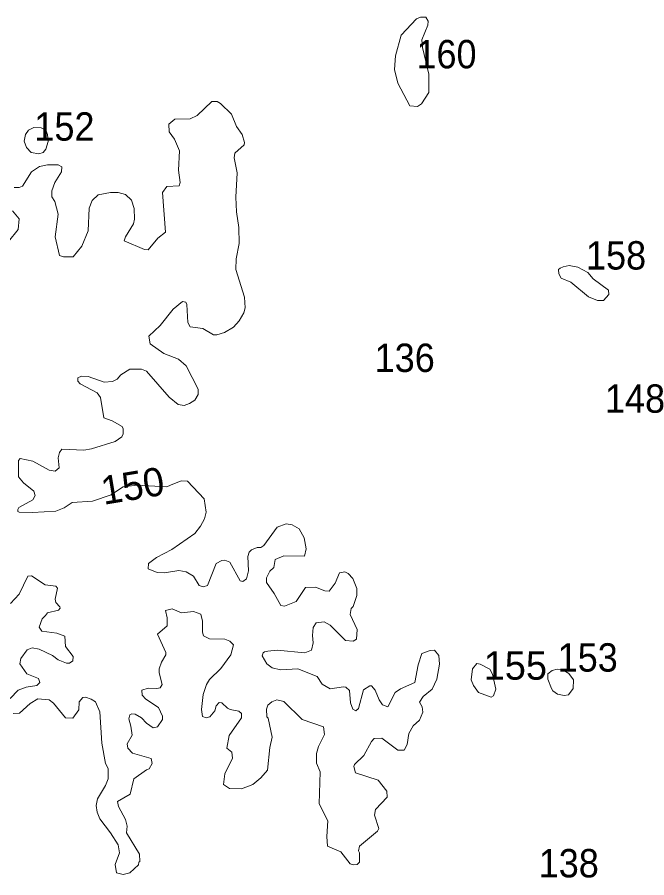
# Model space of a CAD drawing. Extents: x 499.9 to 555.3, y 9281.5 to 9336.8.
# Drawn here: x 528.553 to 532.104, y 9326.195 to 9331.048 of the extents above; entities that cross this region are included whole.
import ezdxf
from ezdxf.enums import TextEntityAlignment as Align

# ---------------------------------------------------------------- set-up
doc = ezdxf.new("R2010")
doc.units = 0
doc.header["$LTSCALE"] = 0.064
doc.layers.add('2', color=7, linetype='Continuous', lineweight=13)
doc.layers.add('21', color=7, linetype='Continuous')
doc.layers.add('61', color=7, linetype='Continuous')

msp = doc.modelspace()

# ---------------------------------------------------------------- linework, layer by layer
at = {"layer": '2'}
for points in [[(530.8757, 9330.6238), (530.8743, 9330.728), (530.8386, 9330.8774), (530.8355, 9330.92), (530.8688, 9331.0033), (530.8706, 9331.0255), (530.8577, 9331.0481), (530.827, 9331.0484), (530.8057, 9331.0389), (530.7179, 9330.9474), (530.6864, 9330.8297), (530.6815, 9330.7533), (530.7006, 9330.6762), (530.7672, 9330.548), (530.8107, 9330.5457), (530.8344, 9330.5592)], [(528.6326, 9330.2858), (528.6057, 9330.3144), (528.593, 9330.3488), (528.5994, 9330.3861), (528.6177, 9330.4117), (528.6477, 9330.4267), (528.6882, 9330.4253), (528.714, 9330.4112), (528.7242, 9330.3878), (528.7286, 9330.3476), (528.7152, 9330.3046), (528.7006, 9330.2864), (528.6747, 9330.2773)], [(531.8026, 9329.5739), (531.7707, 9329.6096), (531.7153, 9329.6396), (531.6671, 9329.6477), (531.6325, 9329.6416), (531.6157, 9329.6331), (531.6068, 9329.6249), (531.6072, 9329.6021), (531.621, 9329.5765), (531.6753, 9329.5536), (531.7757, 9329.4712), (531.8252, 9329.4508), (531.8594, 9329.4507), (531.8903, 9329.4845), (531.8881, 9329.51)], [(531.1544, 9327.2406), (531.1277, 9327.279), (531.1143, 9327.3113), (531.1216, 9327.3738), (531.145, 9327.4034), (531.1644, 9327.4004), (531.2197, 9327.3714), (531.2343, 9327.3434), (531.2522, 9327.2595), (531.2387, 9327.2212), (531.2262, 9327.2134)], [(531.6901, 9327.3125), (531.665, 9327.3478), (531.6304, 9327.3687), (531.5982, 9327.3724), (531.5713, 9327.3644), (531.5466, 9327.3457), (531.5466, 9327.315), (531.5663, 9327.2621), (531.5736, 9327.2502), (531.6001, 9327.2303), (531.6376, 9327.2231), (531.6633, 9327.2278), (531.6881, 9327.2628)]]:
    msp.add_lwpolyline(points, close=True, dxfattribs=at)
for points in [[(529.5289, 9329.3018), (529.6006, 9329.2928), (529.6597, 9329.2567), (529.6788, 9329.2566), (529.7226, 9329.2706), (529.7725, 9329.2996), (529.8045, 9329.3362), (529.8314, 9329.3807), (529.8393, 9329.4092), (529.8346, 9329.4697), (529.787, 9329.6248), (529.7885, 9329.6854), (529.8043, 9329.7721), (529.8029, 9329.862), (529.7902, 9329.9505), (529.7871, 9330.0337), (529.7933, 9330.17), (529.7761, 9330.2554), (529.7806, 9330.2823), (529.8325, 9330.3279), (529.8358, 9330.3427), (529.8219, 9330.3864), (529.7909, 9330.4327), (529.7613, 9330.501), (529.7004, 9330.5618), (529.6803, 9330.5725), (529.651, 9330.5726), (529.5682, 9330.4945), (529.5283, 9330.4757), (529.442, 9330.4738), (529.4093, 9330.445), (529.4102, 9330.4025), (529.4399, 9330.361), (529.4686, 9330.295), (529.4624, 9330.1859), (529.4729, 9330.1167), (529.4671, 9330.0981), (529.3978, 9330.093), (529.3722, 9330.0592), (529.3888, 9329.8366), (529.3472, 9329.8017), (529.2928, 9329.7374), (529.2712, 9329.7384), (529.1572, 9329.7866), (529.1636, 9329.8105), (529.2084, 9329.883), (529.2156, 9329.9097), (529.2138, 9329.9693), (529.1989, 9330.0161), (529.1637, 9330.0484), (529.1225, 9330.06), (529.0803, 9330.0602), (529.0095, 9330.0459), (528.9756, 9330.0139), (528.9594, 9329.9719), (528.9543, 9329.8446), (528.9173, 9329.7579), (528.869, 9329.6964), (528.8147, 9329.6972), (528.7921, 9329.7049), (528.7684, 9329.8103), (528.7843, 9329.937), (528.7657, 9330.0093), (528.7495, 9330.035), (528.7493, 9330.0696), (528.7653, 9330.1159), (528.8034, 9330.1771), (528.806, 9330.2047), (528.7853, 9330.216), (528.7246, 9330.2161), (528.6785, 9330.2063), (528.6343, 9330.1758), (528.5837, 9330.0955), (528.5639, 9330.0873), (528.5361, 9330.088)], [(528.5273, 9329.9569), (528.5641, 9329.9112), (528.5593, 9329.8511), (528.4481, 9329.7163), (528.4021, 9329.6433), (528.3834, 9329.5374)], [(529.8621, 9328.0318), (529.854, 9328.0079), (529.8587, 9327.9271), (529.8469, 9327.8814), (529.8257, 9327.8659), (529.8104, 9327.8699), (529.7529, 9327.9753), (529.7243, 9327.9863), (529.7069, 9327.9843), (529.6758, 9327.9669), (529.6259, 9327.8434), (529.6014, 9327.8356), (529.5804, 9327.8434), (529.5475, 9327.8961), (529.5069, 9327.9209), (529.4648, 9327.9274), (529.3835, 9327.9149), (529.3431, 9327.9163), (529.2918, 9327.9367), (529.2942, 9327.9672), (529.3389, 9328.0011), (529.4248, 9328.0473), (529.5545, 9328.1377), (529.5868, 9328.1782), (529.6089, 9328.2195), (529.6183, 9328.2565), (529.6082, 9328.3322), (529.5143, 9328.4329), (529.4786, 9328.4341), (529.4185, 9328.4086), (529.3974, 9328.4003), (529.2276, 9328.4103), (529.1506, 9328.4002), (529.1243, 9328.384), (529.0828, 9328.3552), (528.9782, 9328.3187), (528.8632, 9328.311), (528.8184, 9328.2813), (528.7716, 9328.2635), (528.6387, 9328.2554), (528.5646, 9328.2572), (528.5576, 9328.2617), (528.5569, 9328.2719), (528.5624, 9328.2842), (528.6424, 9328.3271), (528.655, 9328.3518), (528.6466, 9328.3752), (528.5892, 9328.4235), (528.5606, 9328.457), (528.5616, 9328.549), (528.5695, 9328.5591), (528.641, 9328.5449), (528.7335, 9328.4943), (528.7666, 9328.4882), (528.7905, 9328.5075), (528.7846, 9328.5632), (528.7926, 9328.5933), (528.805, 9328.6129), (528.9283, 9328.6073), (528.9721, 9328.6135), (529.1066, 9328.6562), (529.1431, 9328.6825), (529.1512, 9328.6989), (529.1512, 9328.7264), (529.1447, 9328.7411), (529.0883, 9328.7725), (529.0422, 9328.7893), (529.0222, 9328.9029), (529.005, 9328.93), (528.9081, 9328.9818), (528.8961, 9328.9966), (528.8944, 9329.0143), (528.9156, 9329.0232), (528.9537, 9329.0223), (529.0447, 9328.991), (529.0901, 9328.9935), (529.1168, 9329.0067), (529.1383, 9329.0308), (529.1895, 9329.0634), (529.2545, 9329.0635), (529.2833, 9329.0529), (529.4113, 9328.9065), (529.4609, 9328.864), (529.4957, 9328.8591), (529.5251, 9328.8696), (529.5547, 9328.8895), (529.5735, 9328.9209), (529.5735, 9328.9509), (529.507, 9329.0821), (529.4623, 9329.1195), (529.3812, 9329.1521), (529.3036, 9329.2072), (529.2956, 9329.2491), (529.3599, 9329.31), (529.4334, 9329.4025)], [(529.4334, 9329.4025), (529.4865, 9329.4461), (529.5047, 9329.4406), (529.51, 9329.4285), (529.5159, 9329.3269), (529.5289, 9329.3018)], [(530.4554, 9326.8351), (530.5078, 9326.8851), (530.5512, 9326.9639), (530.5674, 9326.9805), (530.6097, 9326.9818), (530.6997, 9326.9143), (530.7355, 9326.9158), (530.7531, 9326.9464), (530.7612, 9327.0082), (530.7868, 9327.0519), (530.8216, 9327.0846), (530.8405, 9327.1301), (530.8378, 9327.159), (530.8225, 9327.1857), (530.8426, 9327.2181), (530.8943, 9327.2583), (530.9193, 9327.3148), (530.935, 9327.3994), (530.9315, 9327.4496), (530.9064, 9327.4789), (530.8817, 9327.4776), (530.8362, 9327.4593), (530.8148, 9327.396), (530.7957, 9327.2961), (530.7149, 9327.2605), (530.6854, 9327.2403), (530.6436, 9327.1597), (530.6137, 9327.1714), (530.5951, 9327.1982), (530.5731, 9327.2527), (530.5514, 9327.2774), (530.5426, 9327.2781), (530.5058, 9327.2559), (530.478, 9327.1498), (530.4631, 9327.1368), (530.4458, 9327.1471), (530.4333, 9327.1812), (530.427, 9327.251), (530.4061, 9327.27), (530.3933, 9327.2731), (530.3187, 9327.2609), (530.2742, 9327.2863), (530.2447, 9327.3307), (530.1353, 9327.373), (530.0377, 9327.3674), (529.9916, 9327.3789), (529.9619, 9327.4015), (529.9342, 9327.4479), (529.9397, 9327.4633), (529.9474, 9327.4697), (529.9666, 9327.474), (530.0201, 9327.4787), (530.1753, 9327.4646), (530.2126, 9327.4785), (530.2228, 9327.5209), (530.2184, 9327.5617), (530.2231, 9327.6068), (530.2386, 9327.6323), (530.2851, 9327.6391), (530.3184, 9327.6202), (530.4046, 9327.5329), (530.4482, 9327.5298), (530.4678, 9327.541), (530.4711, 9327.5949), (530.4318, 9327.68), (530.4364, 9327.7148), (530.449, 9327.7261), (530.4681, 9327.7866), (530.4679, 9327.8272), (530.4459, 9327.8822), (530.4203, 9327.9114), (530.4003, 9327.921), (530.371, 9327.9151), (530.3462, 9327.8576), (530.3126, 9327.812), (530.2882, 9327.8135), (530.2351, 9327.8351), (530.1794, 9327.8319), (530.1259, 9327.7542), (530.0602, 9327.7269), (530.0396, 9327.7311), (530.0034, 9327.7986), (529.9594, 9327.8602), (529.9596, 9327.8862), (529.9773, 9327.9238), (530.0002, 9327.9443), (530.0081, 9327.9904), (530.0563, 9328.0117), (530.1743, 9328.0089), (530.183, 9328.0501), (530.1717, 9328.1127), (530.1432, 9328.1628), (530.1047, 9328.1854), (530.071, 9328.1916), (530.0189, 9328.1735)], [(530.0189, 9328.1735), (529.9449, 9328.0699), (529.9276, 9328.0586), (529.9072, 9328.0577), (529.8753, 9328.0455), (529.8621, 9328.0318)], [(528.5147, 9327.7423), (528.5645, 9327.7955), (528.613, 9327.8963), (528.6339, 9327.8982), (528.7112, 9327.8467), (528.7705, 9327.839), (528.7805, 9327.8292), (528.767, 9327.7657), (528.7704, 9327.7476), (528.7944, 9327.723), (528.7961, 9327.7156), (528.7867, 9327.7039), (528.7237, 9327.6886), (528.7125, 9327.6741), (528.6949, 9327.6561), (528.6763, 9327.6092), (528.6922, 9327.5864), (528.7771, 9327.5757), (528.8212, 9327.5576), (528.826, 9327.5004), (528.8693, 9327.4432), (528.867, 9327.4192), (528.8479, 9327.4057), (528.8313, 9327.4058), (528.7851, 9327.4243), (528.7518, 9327.4488), (528.6768, 9327.4847), (528.638, 9327.4927), (528.6094, 9327.4816), (528.5729, 9327.4324), (528.5682, 9327.4025), (528.6085, 9327.346), (528.6726, 9327.3194), (528.6804, 9327.2964), (528.664, 9327.2799), (528.6037, 9327.2704), (528.5584, 9327.2541), (528.5142, 9327.2071)], [(529.2835, 9327.0671), (529.3209, 9327.0414), (529.3443, 9327.0461), (529.3729, 9327.0889), (529.3724, 9327.1064), (529.35, 9327.156), (529.2787, 9327.2026), (529.2582, 9327.2253), (529.2554, 9327.2543), (529.2911, 9327.2653), (529.3406, 9327.2623), (529.3596, 9327.267), (529.3718, 9327.2858), (529.3543, 9327.3516), (529.3541, 9327.3745), (529.367, 9327.4118), (529.3919, 9327.4535), (529.3922, 9327.4662), (529.3448, 9327.5693), (529.3982, 9327.6157), (529.3986, 9327.6617), (529.3896, 9327.7027), (529.4268, 9327.7127), (529.4795, 9327.6904), (529.5482, 9327.6966), (529.5896, 9327.6818), (529.599, 9327.6433), (529.5977, 9327.5797), (529.6034, 9327.5592), (529.6375, 9327.5425), (529.7239, 9327.5419), (529.753, 9327.5303), (529.7741, 9327.5082), (529.7589, 9327.4518), (529.7014, 9327.3758), (529.6383, 9327.3141), (529.6216, 9327.2861), (529.6024, 9327.2288), (529.593, 9327.1445), (529.5993, 9327.1042), (529.62, 9327.0971), (529.6398, 9327.1029), (529.6676, 9327.1365), (529.6762, 9327.1641), (529.6921, 9327.1834), (529.7066, 9327.182), (529.7393, 9327.1522), (529.7552, 9327.1446), (529.8024, 9327.1341), (529.8186, 9327.1213), (529.8178, 9327.0969), (529.7496, 9326.9976), (529.7362, 9326.9272), (529.7642, 9326.9037), (529.7675, 9326.8701), (529.7236, 9326.7807), (529.7177, 9326.7208), (529.7509, 9326.6986), (529.8192, 9326.6971), (529.8815, 9326.7216), (529.9279, 9326.7591), (529.9652, 9326.8015), (529.9776, 9326.9301), (529.9908, 9326.9888), (529.9687, 9327.0949), (529.9614, 9327.1032), (529.959, 9327.146), (529.9671, 9327.1682), (529.9901, 9327.1885), (530.0182, 9327.1987), (530.0575, 9327.1889), (530.1602, 9327.0887), (530.2802, 9327.0468), (530.2869, 9327.004), (530.2522, 9326.9358), (530.2422, 9326.8971), (530.2422, 9326.8413), (530.2612, 9326.7931), (530.2564, 9326.6129), (530.3058, 9326.5157), (530.2995, 9326.4291), (530.3025, 9326.3742), (530.3778, 9326.3414), (530.4309, 9326.2732), (530.4493, 9326.2678), (530.4699, 9326.2704), (530.4845, 9326.2826), (530.484, 9326.3362), (530.4777, 9326.3476), (530.4841, 9326.3732), (530.5845, 9326.459), (530.5923, 9326.4725), (530.569, 9326.548), (530.5736, 9326.5796), (530.6399, 9326.6494)], [(528.5298, 9327.1225), (528.5654, 9327.1239), (528.6262, 9327.1774), (528.6698, 9327.2054), (528.7339, 9327.1997), (528.7588, 9327.1809), (528.8249, 9327.0967), (528.8662, 9327.0964), (528.9015, 9327.1422), (528.9023, 9327.1872), (528.9239, 9327.2122), (528.9379, 9327.2142), (528.9714, 9327.2035), (528.9945, 9327.1868), (529.0203, 9327.131), (529.0299, 9326.9551), (529.0513, 9326.8407), (529.0672, 9326.8124), (529.0669, 9326.7529), (529.0517, 9326.7164), (529.0057, 9326.6398), (528.9978, 9326.6032), (529.0043, 9326.566), (529.0199, 9326.5286), (529.0803, 9326.4489), (529.1227, 9326.3803), (529.1312, 9326.3356), (529.1059, 9326.2694), (529.1126, 9326.2235), (529.1504, 9326.2137), (529.1877, 9326.2228), (529.238, 9326.2693), (529.2398, 9326.283), (529.2458, 9326.2864), (529.2422, 9326.3283), (529.17, 9326.4483), (529.174, 9326.4871), (529.165, 9326.5236), (529.1238, 9326.5982), (529.1189, 9326.6248), (529.1898, 9326.6672), (529.211, 9326.7527), (529.2818, 9326.8049), (529.2981, 9326.8105), (529.3153, 9326.84), (529.3089, 9326.8689), (529.2037, 9326.8977), (529.1765, 9326.926), (529.1731, 9326.9501), (529.2009, 9326.9999), (529.195, 9327.0513), (529.1826, 9327.0912)], [(529.1826, 9327.0912), (529.1886, 9327.1138), (529.1993, 9327.1206), (529.2179, 9327.1186), (529.2537, 9327.0982), (529.2835, 9327.0671)], [(530.6399, 9326.6494), (530.6379, 9326.6835), (530.5895, 9326.7462), (530.4621, 9326.7881), (530.4526, 9326.8236), (530.4554, 9326.8351)]]:
    msp.add_lwpolyline(points, dxfattribs=at)

# ---------------------------------------------------------------- texts
at = {"layer": '21', "width": 0.95}
for s, p in [('160', (530.8049, 9330.7602)), ('152', (528.6501, 9330.3522)), ('158', (531.7612, 9329.6254)), ('136', (530.5693, 9329.0478)), ('148', (531.868, 9328.8179)), ('153', (531.6013, 9327.358)), ('138', (531.4945, 9326.1976))]:
    msp.add_text(s, height=0.16, dxfattribs=at).set_placement(p)
at = {"layer": '21'}
msp.add_text('155', height=0.16, dxfattribs=at).set_placement((531.1842, 9327.3124))
at = {"layer": '61'}
msp.add_text('150', height=0.16, rotation=9.462, dxfattribs=at).set_placement((529.217, 9328.3275), align=Align.CENTER)

doc.saveas('drawing.dxf')
